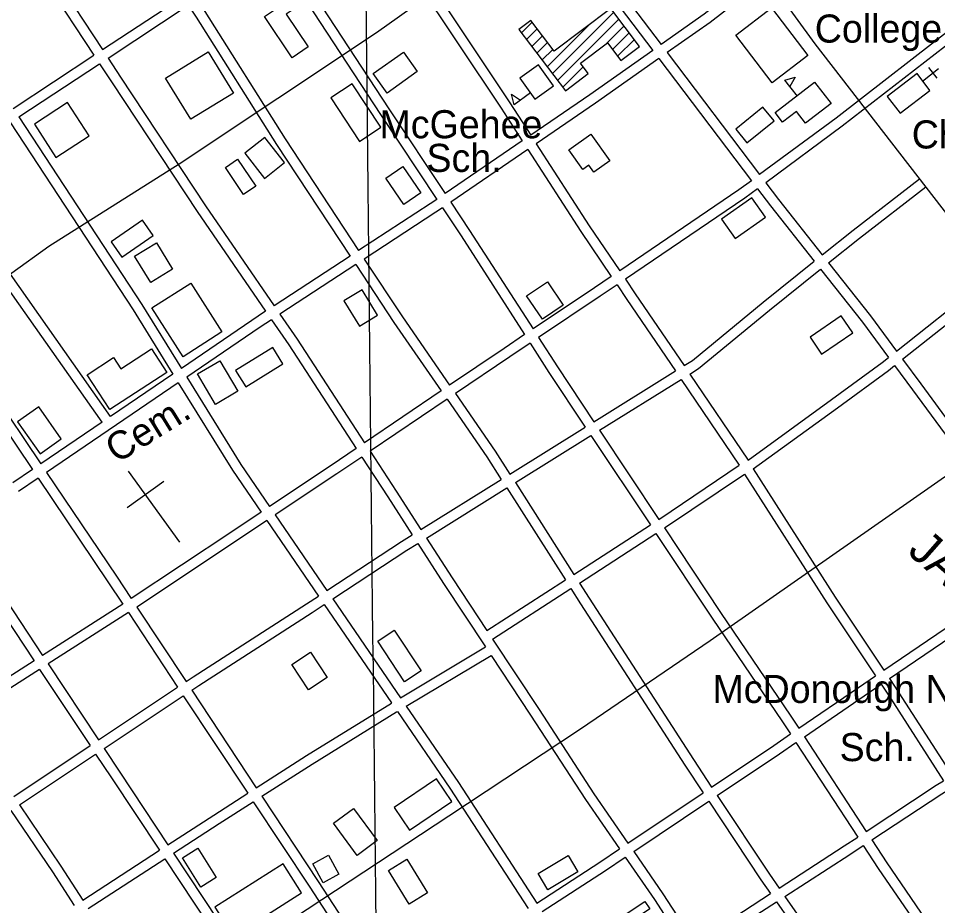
# Model space of a CAD drawing. Extents: x 3651524 to 3689615, y 505651 to 531377.
# Drawn here: x 3675730 to 3678446, y 520531 to 523150 of the extents above; entities that cross this region are included whole.
import ezdxf

# ---------------------------------------------------------------- set-up
doc = ezdxf.new("R2010")
doc.units = 0
for name, color, linetype in [('V-BLDG-IDEN', 7, 'Continuous'), ('V-BLDG-OTLN', 7, 'Continuous'), ('V-CHAN-NAID', 7, 'Continuous'), ('V-GRID-MAJR', 7, 'Continuous'), ('V-ROAD-CNTR', 7, 'Continuous'), ('V-SITE-OTLN', 7, 'Continuous'), ('V-SITE-OTLN-IDEN', 7, 'Continuous')]:
    doc.layers.add(name, color=color, linetype=linetype)

msp = doc.modelspace()

# ---------------------------------------------------------------- linework, layer by layer
at = {"layer": 'V-BLDG-OTLN'}
for p, q in [((3677307.64, 522987.047), (3677488.842, 523168.249)), ((3677322.866, 522966.917), (3677504.068, 523148.12)), ((3677216.284, 523107.821), (3677247.552, 523139.091)), ((3677231.509, 523087.692), (3677262.779, 523118.962)), ((3677292.414, 523007.176), (3677417.375, 523132.137)), ((3677466.553, 523075.249), (3677519.295, 523127.991)), ((3677246.735, 523067.563), (3677278.005, 523098.833)), ((3677484.984, 523058.324), (3677534.521, 523107.862)), ((3677261.961, 523047.434), (3677293.231, 523078.704)), ((3677500.21, 523038.195), (3677549.748, 523087.733)), ((3677277.187, 523027.305), (3677308.458, 523058.575)), ((3677338.092, 522946.788), (3677398.667, 523007.363)), ((3678031.95, 522920.406), (3677994.483, 522967.27)), ((3677243.189, 522930.2), (3677194.426, 522895.241))]:
    msp.add_line(p, q, dxfattribs=at)
for points in [[(3676538.42, 523034.17), (3676456.788, 523155.913), (3676554.438, 523221.39), (3676571.183, 523196.417), (3676521.518, 523163.116), (3676586.404, 523066.344)], [(3677564.974, 523067.604), (3677480.206, 523179.665), (3677312.705, 523052.96), (3677243.642, 523144.26), (3677208.709, 523117.835), (3677345.995, 522936.341), (3677413.669, 522987.531), (3677390.712, 523017.88), (3677470.133, 523077.957), (3677509.631, 523025.741)], [(3677956.611, 522960.281), (3677849.057, 523100.836), (3677954.635, 523181.626), (3678062.189, 523041.071)], [(3676239.067, 522852.329), (3676164.765, 522973.893), (3676290.902, 523050.992), (3676365.205, 522929.428)], [(3676819.041, 522929.76), (3676778.219, 522987.58), (3676867.632, 523050.707), (3676908.454, 522992.887)], [(3677256.133, 522912.145), (3677310.605, 522951.197), (3677266.234, 523013.089), (3677211.763, 522974.037)], [(3676737.71, 522786.957), (3676800.598, 522828.55), (3676715.729, 522956.871), (3676652.841, 522915.278)], [(3677965.675, 522872.004), (3678082.25, 522961.486), (3678130.62, 522898.471), (3678055.532, 522840.834), (3678029.016, 522875.378), (3677987.529, 522843.533)], [(3677994.483, 522967.27), (3678025.128, 522976.981), (3678008.909, 522949.226)], [(3675777.061, 522837.575), (3675841.03, 522739.703), (3675938.957, 522803.708), (3675874.988, 522901.58)], [(3677194.426, 522895.241), (3677186.335, 522926.353), (3677213.202, 522908.702)], [(3677962.454, 522847.76), (3677929.273, 522888.429), (3677849.23, 522823.123), (3677882.411, 522782.454)], [(3676398.536, 522751.986), (3676456.568, 522677.733), (3676516.426, 522724.514), (3676458.394, 522798.767)], [(3677397.672, 522704.208), (3677356.597, 522761.985), (3677421.23, 522807.934), (3677476.744, 522729.848), (3677429.841, 522696.504), (3677415.404, 522716.813)], [(3676431.604, 522654.318), (3676395.257, 522629.834), (3676341.374, 522709.824), (3676377.721, 522734.308)], [(3676868.626, 522600.304), (3676815.429, 522677.988), (3676866.148, 522712.719), (3676919.345, 522635.035)], [(3677806.754, 522557.476), (3677847.019, 522499.891), (3677937.481, 522563.145), (3677897.216, 522620.73)], [(3676004.496, 522490.478), (3676035.962, 522445.072), (3676128.12, 522508.936), (3676096.654, 522554.342)], [(3676185.638, 522409.458), (3676120.907, 522369.942), (3676073.34, 522447.86), (3676138.071, 522487.376)], [(3676331.308, 522224.412), (3676216.944, 522151.304), (3676124.635, 522295.706), (3676238.999, 522368.814)], [(3677339.246, 522303.631), (3677277.933, 522262.222), (3677231.437, 522331.067), (3677292.75, 522372.476)], [(3676745.075, 522348.643), (3676691.873, 522316.068), (3676737.476, 522241.584), (3676790.679, 522274.159)], [(3678068.985, 522208.827), (3678102.939, 522159.203), (3678194.838, 522222.082), (3678160.884, 522271.705)], [(3676168.718, 522104.544), (3676000.55, 521995.025), (3675933.348, 522098.215), (3676010.58, 522148.512), (3676032.2, 522115.314), (3676123.136, 522174.536)], [(3676371.682, 522110.045), (3676401.454, 522062.007), (3676511.456, 522130.182), (3676481.684, 522178.22)], [(3676378.208, 522049.073), (3676312.474, 522010.286), (3676259.365, 522100.293), (3676325.099, 522139.08)], [(3675794.28, 521864.49), (3675856.789, 521908.86), (3675789.88, 522003.122), (3675727.372, 521958.752)], [(3676919.948, 521223.891), (3676870.997, 521191.497), (3676791.359, 521311.838), (3676840.31, 521344.232)], [(3676641.856, 521204.13), (3676586.632, 521168.006), (3676537.962, 521242.407), (3676593.186, 521278.531)], [(3676840.125, 520820.243), (3676885.206, 520753.659), (3677010.242, 520838.316), (3676965.161, 520904.9)], [(3676789.772, 520722.442), (3676730.989, 520678.934), (3676660.849, 520773.698), (3676719.632, 520817.206)], [(3676313.887, 520613.741), (3676268.625, 520585.428), (3676214.564, 520671.854), (3676259.825, 520700.167)], [(3676630.485, 520598.267), (3676599.748, 520653.961), (3676645.868, 520679.414), (3676676.605, 520623.72)], [(3677294.516, 520577.319), (3677265.911, 520625.112), (3677354.511, 520678.141), (3677383.116, 520630.348)], [(3676310.622, 520525.664), (3676365.022, 520439.974), (3676566.822, 520568.085), (3676512.422, 520653.775)], [(3676938.623, 520567.796), (3676884.572, 520534.657), (3676823.464, 520634.325), (3676877.515, 520667.464)], [(3677595.434, 520520.603), (3677522.265, 520472.298), (3677507.506, 520494.659), (3677580.676, 520542.959)]]:
    msp.add_lwpolyline(points, close=True, dxfattribs=at)
at = {"layer": 'V-GRID-MAJR'}
msp.add_spline([(3676887.017, 511289.795), (3676820.936, 517347.309), (3676754.821, 523407.907), (3676724.48, 526189.234)], degree=3, dxfattribs=at)
at = {"layer": 'V-ROAD-CNTR'}
for points in [[(3678455.837, 524403.92), (3678225.652, 524178.638), (3678028.504, 524023.38), (3677558.508, 523655.743), (3676787.411, 523107.573), (3676204.796, 522719.809), (3675819.893, 522476.412), (3675490.615, 522240.104), (3675144.739, 521988.308)], [(3679078.686, 521790.609), (3678513.301, 522521.099), (3678083.608, 523075.5), (3677623.588, 523706.649)], [(3676757.019, 523538.261), (3676802.261, 523469.571), (3677181.477, 522901.292), (3677243.419, 522805.413)], [(3676732.551, 523520.869), (3676777.257, 523452.995), (3677156.399, 522884.826), (3677218.635, 522788.492)], [(3678219.058, 523522.205), (3677755.572, 523162.258), (3677628.912, 523073.084)], [(3678237.183, 523498.298), (3677773.418, 523138.132), (3677647.023, 523049.146)], [(3677312.896, 523482.109), (3677453.865, 523304.452), (3677628.911, 523073.085)], [(3677289.396, 523463.461), (3677430.149, 523286.076), (3677604.366, 523055.804)], [(3676507.685, 523366.909), (3676824.34, 522883.051), (3676990.592, 522632.809)], [(3676482.401, 523350.76), (3676799.294, 522866.537), (3676965.814, 522615.893)], [(3675776.411, 523309.788), (3675814.204, 523253.477), (3675953.275, 523041.534)], [(3675801.418, 523326.362), (3675839.2, 523270.065), (3675978.326, 523058.039)], [(3675978.326, 523058.039), (3676214.761, 523213.794)], [(3676256.682, 523205.487), (3676280.605, 523170.29), (3676517.702, 522794.486), (3676735.161, 522464.639)], [(3675994.785, 523032.956), (3676231.626, 523188.98)], [(3676231.627, 523188.981), (3676255.507, 523153.85), (3676492.49, 522778.224), (3676710.047, 522448.231)], [(3678511.464, 523138.647), (3678145.967, 522855.452), (3677919.643, 522688.808)], [(3678530.126, 523115.155), (3678164.051, 522831.512), (3677937.746, 522664.882)], [(3675714.567, 522884.281), (3675953.275, 523041.534)], [(3677604.367, 523055.805), (3677418.072, 522924.647), (3677243.42, 522805.413)], [(3677647.022, 523049.147), (3677919.643, 522688.808)], [(3675731.037, 522859.208), (3675969.733, 523016.453)], [(3675969.733, 523016.453), (3676006.92, 522959.781), (3676257.717, 522579.594), (3676460.234, 522285.886)], [(3675994.785, 523032.956), (3676031.982, 522976.269), (3676282.589, 522596.37), (3676485.765, 522301.707)], [(3677622.479, 523031.866), (3677435.166, 522899.993), (3677259.705, 522780.206)], [(3677622.477, 523031.866), (3677895.483, 522671.019)], [(3675731.037, 522859.208), (3676094.627, 522305.755), (3676211.475, 522116.854)], [(3675706.316, 522842.2), (3676069.329, 522289.625), (3676186.639, 522099.977)], [(3677218.637, 522788.493), (3676990.593, 522632.809)], [(3677259.703, 522780.206), (3677416.462, 522537.564), (3677506.41, 522405.141)], [(3677234.92, 522763.286), (3677007.195, 522607.819)], [(3677234.919, 522763.286), (3677391.452, 522520.994), (3677481.576, 522388.31)], [(3677895.484, 522671.019), (3677858.366, 522643.688), (3677506.41, 522405.141)], [(3677937.744, 522664.882), (3677975.397, 522615.115), (3678104.622, 522451.949)], [(3678104.621, 522451.947), (3678195.907, 522525.287), (3678392.542, 522676.686)], [(3677913.586, 522647.093), (3677875.682, 522619.184), (3677523.266, 522380.325)], [(3677913.585, 522647.093), (3677951.673, 522596.749), (3678081.234, 522433.158)], [(3678123.247, 522428.429), (3678214.455, 522501.705), (3678410.844, 522652.916)], [(3676965.814, 522615.893), (3676946.485, 522602.697), (3676735.162, 522464.639)], [(3677007.194, 522607.82), (3677062.772, 522524.164), (3677250.36, 522233.23)], [(3678324.3, 522167.869), (3678567.323, 522360.294), (3678688.589, 522445.824), (3678913.744, 522623.753)], [(3676982.416, 522590.903), (3676963.149, 522577.749), (3676751.675, 522439.592)], [(3676982.416, 522590.903), (3677037.67, 522507.734), (3677225.42, 522216.55)], [(3678342.169, 522143.753), (3678585.293, 522336.258), (3678706.549, 522421.78), (3678932.205, 522600.106)], [(3675288.179, 522550.037), (3675627.394, 522031.269), (3675771.357, 521817.793)], [(3675312.674, 522567.393), (3675652.386, 522047.865), (3675796.171, 521834.655)], [(3676710.048, 522448.231), (3676485.765, 522301.707)], [(3676751.674, 522439.592), (3676864.271, 522268.803), (3677004.021, 522067.111)], [(3676726.56, 522423.184), (3676502.8, 522277.001)], [(3676726.56, 522423.184), (3676839.415, 522252.001), (3676979.18, 522050.287)], [(3677696.352, 522124.99), (3677721.186, 522140.448), (3677930.475, 522312.037), (3678081.234, 522433.157)], [(3678123.247, 522428.431), (3678247.184, 522271.94), (3678324.3, 522167.87)], [(3676001.914, 521974.457), (3675706.444, 522394.814)], [(3677481.577, 522388.31), (3677431.892, 522354.635), (3677250.36, 522233.229)], [(3677713.193, 522100.136), (3677738.695, 522116.01), (3677949.381, 522288.743), (3678099.86, 522409.639)], [(3678099.86, 522409.64), (3678223.369, 522253.692), (3678300.768, 522149.237)], [(3675977.096, 521957.594), (3675681.9, 522377.562)], [(3677498.433, 522363.493), (3677448.646, 522329.749), (3677266.62, 522208.013)], [(3677498.433, 522363.493), (3677527.652, 522320.476), (3677670.865, 522109.126)], [(3677523.266, 522380.325), (3677552.478, 522337.318), (3677696.353, 522124.991)], [(3676460.234, 522285.886), (3676211.475, 522116.854)], [(3676502.8, 522277.001), (3676553.589, 522203.344), (3676752.922, 521897.039)], [(3676477.677, 522260.587), (3676444.064, 522238.628), (3676227.271, 522091.317)], [(3676477.677, 522260.587), (3676528.663, 522186.644), (3676728.081, 521880.212)], [(3677225.421, 522216.55), (3677164.579, 522175.859), (3677004.021, 522067.111)], [(3677266.619, 522208.013), (3677322.494, 522121.354), (3677430.222, 521959.34)], [(3677241.679, 522191.333), (3677181.329, 522150.971), (3677021.108, 522042.45)], [(3677241.678, 522191.333), (3677297.396, 522104.92), (3677404.742, 521943.48)], [(3677885.602, 521845.702), (3678132.207, 522024.8), (3678281.915, 522134.309), (3678300.768, 522149.237)], [(3678342.169, 522143.754), (3678395.772, 522071.415), (3678585.175, 521813.204), (3678774.164, 521570.829)], [(3677901.125, 521819.899), (3678149.877, 522000.556), (3678300.089, 522110.433), (3678318.638, 522125.12)], [(3678318.638, 522125.121), (3678371.624, 522053.613), (3678561.245, 521795.104), (3678750.14, 521552.851)], [(3676186.639, 522099.977), (3676001.914, 521974.457)], [(3676227.271, 522091.317), (3676387.333, 521832.551), (3676472.038, 521708.779)], [(3677430.221, 521959.339), (3677670.864, 522109.126)], [(3677713.194, 522100.138), (3677885.602, 521845.702)], [(3675040.891, 519633.005), (3675379.164, 519787.752), (3675606.861, 519899.242), (3675807.785, 520014.102), (3676001.448, 520144.821), (3676272.153, 520317.616), (3676459.079, 520437.907), (3677001.263, 520795.576), (3677390.201, 521052.9), (3677773.954, 521313.033), (3678488.81, 521812.089), (3678707.264, 521966.774), (3678855.716, 522083.947)], [(3676202.435, 522074.441), (3675812.945, 521809.782)], [(3676202.435, 522074.441), (3676362.185, 521816.181), (3676447.071, 521692.141)], [(3677446.84, 521934.347), (3677687.706, 522084.271)], [(3677687.706, 522084.273), (3677859.625, 521830.555)], [(3676979.181, 522050.287), (3676752.923, 521897.039)], [(3677021.107, 522042.451), (3677138.834, 521872.543), (3677181.997, 521804.834)], [(3676996.268, 522025.626), (3676769.289, 521871.89)], [(3676996.267, 522025.627), (3677113.846, 521855.931), (3677156.527, 521788.98)], [(3675977.096, 521957.594), (3675796.171, 521834.655)], [(3677181.996, 521804.833), (3677404.741, 521943.479)], [(3677446.841, 521934.347), (3677622.175, 521670.659)], [(3677198.124, 521779.534), (3677421.36, 521918.487)], [(3677421.36, 521918.488), (3677596.978, 521654.373)], [(3676728.081, 521880.212), (3676654.256, 521830.209), (3676472.039, 521708.779)], [(3676769.288, 521871.89), (3676846.082, 521753.887), (3676918.98, 521641.122)], [(3676744.446, 521855.063), (3676670.986, 521805.307), (3676488.982, 521684.019)], [(3676744.446, 521855.063), (3676820.912, 521737.561), (3676893.507, 521625.266)], [(3675771.357, 521817.793), (3675713.397, 521778.409)], [(3677622.175, 521670.659), (3677625.322, 521672.693), (3677859.625, 521830.555)], [(3677901.125, 521819.899), (3678143.411, 521440.835), (3678286.916, 521225.733)], [(3675788.131, 521792.921), (3675730.257, 521753.595)], [(3675788.131, 521792.921), (3675994.426, 521487.02), (3676038.241, 521420.713)], [(3675812.945, 521809.782), (3676019.378, 521503.676), (3676063.405, 521437.048)], [(3676918.979, 521641.121), (3677156.526, 521788.979)], [(3677638.788, 521645.675), (3677641.848, 521647.653), (3677875.146, 521804.838)], [(3677875.146, 521804.838), (3678118.291, 521424.431), (3678262.105, 521208.867)], [(3676935.268, 521615.923), (3677172.654, 521763.681)], [(3677172.654, 521763.682), (3677345.822, 521492.038)], [(3677198.124, 521779.536), (3677371.018, 521508.323)], [(3676447.073, 521692.141), (3676360.445, 521634.412), (3676063.405, 521437.048)], [(3676488.982, 521684.019), (3676641.649, 521460.934)], [(3676464.016, 521667.381), (3676377.065, 521609.436), (3676079.944, 521412.019)], [(3676464.015, 521667.382), (3676616.57, 521444.462)], [(3677371.019, 521508.323), (3677596.978, 521654.373)], [(3675527.165, 521630.337), (3675602.039, 521516.272), (3675776.101, 521253.176)], [(3675552.829, 521645.909), (3675627.089, 521532.78), (3675801.383, 521269.334)], [(3676641.648, 521460.933), (3676861.633, 521605.426), (3676893.507, 521625.266)], [(3677387.146, 521483.025), (3677613.591, 521629.389)], [(3677613.59, 521629.39), (3677779.729, 521379.528), (3677987.38, 521073.171), (3678010.796, 521037.326)], [(3677638.787, 521645.676), (3677804.637, 521396.25), (3678012.356, 521089.791), (3678035.571, 521054.255)], [(3676658.595, 521436.171), (3676877.797, 521580.15), (3676909.796, 521600.067)], [(3676909.796, 521600.068), (3676986.237, 521481.821), (3677110.052, 521294.382)], [(3676935.269, 521615.924), (3677011.351, 521498.233), (3677114.295, 521342.388)], [(3678286.916, 521225.733), (3678571.947, 521419.493), (3678750.141, 521552.85)], [(3678303.566, 521200.776), (3678589.377, 521395.065), (3678768.592, 521529.187)], [(3677114.295, 521342.387), (3677345.823, 521492.037)], [(3677130.831, 521317.354), (3677361.951, 521466.74)], [(3677361.949, 521466.741), (3677390.467, 521422.006), (3677699.175, 520945.192), (3677753.09, 520863.871)], [(3677387.145, 521483.026), (3677415.707, 521438.222), (3677724.269, 520961.634), (3677778.006, 520880.581)], [(3676225.374, 521191.935), (3676246.181, 521205.798), (3676581.071, 521421.144), (3676616.569, 521444.461)], [(3676658.595, 521436.172), (3676858.383, 521144.232)], [(3676038.241, 521420.713), (3675801.383, 521269.333)], [(3676079.944, 521412.019), (3676225.374, 521191.936)], [(3676241.912, 521166.906), (3676262.611, 521180.696), (3676597.419, 521395.99), (3676633.516, 521419.699)], [(3676633.515, 521419.7), (3676832.57, 521128.831)], [(3676054.782, 521395.681), (3675817.938, 521244.31)], [(3676054.782, 521395.681), (3676200.407, 521175.303)], [(3677130.83, 521317.356), (3677268.085, 521109.569), (3677430.442, 520860.563), (3677530.828, 520714.811)], [(3676858.383, 521144.232), (3677110.052, 521294.382)], [(3675776.102, 521253.175), (3675545.266, 521105.645)], [(3675817.937, 521244.311), (3675966.632, 521019.56)], [(3676875.358, 521119.426), (3677126.603, 521269.323)], [(3677126.604, 521269.324), (3677243.003, 521093.109), (3677405.52, 520843.859), (3677505.911, 520698.101)], [(3675792.658, 521228.153), (3675562.077, 521080.785)], [(3675792.656, 521228.154), (3675941.665, 521002.927)], [(3678035.571, 521054.254), (3678211.483, 521174.454), (3678262.105, 521208.867)], [(3678303.566, 521200.776), (3678331.32, 521159.176), (3678488.531, 520914.807)], [(3675966.632, 521019.559), (3676200.407, 521175.302)], [(3676241.912, 521166.907), (3676432.575, 520878.369)], [(3678051.982, 521029.133), (3678228.379, 521149.664), (3678278.755, 521183.91)], [(3678278.755, 521183.911), (3678306.226, 521142.734), (3678462.965, 520899.098)], [(3675983.185, 520994.539), (3676216.946, 521150.273)], [(3676216.946, 521150.273), (3676407.297, 520862.206)], [(3676432.574, 520878.368), (3676581.55, 520973.625), (3676831.838, 521128.395), (3676832.57, 521128.831)], [(3676875.359, 521119.426), (3677029.79, 520893.763), (3677261.345, 520537.929)], [(3676449.115, 520853.336), (3676597.52, 520948.229), (3676847.414, 521102.753), (3676849.545, 521104.025)], [(3676849.545, 521104.026), (3677004.836, 520877.109), (3677236.191, 520521.579)], [(3677778.006, 520880.58), (3677961.434, 521003.597), (3678010.796, 521037.325)], [(3678051.982, 521029.134), (3678234.583, 520749.617)], [(3675716.262, 520852.76), (3675941.665, 521002.926)], [(3677794.583, 520855.576), (3677978.252, 520978.753), (3678027.207, 521012.204)], [(3678027.207, 521012.205), (3678209.53, 520733.116)], [(3675733.065, 520827.908), (3675958.218, 520977.906)], [(3675958.218, 520977.907), (3676004.599, 520907.802), (3676146.371, 520693.789)], [(3675983.185, 520994.54), (3676029.615, 520924.362), (3676171.534, 520710.125)], [(3678234.582, 520749.616), (3678441.601, 520885.97), (3678462.965, 520899.097)], [(3677530.828, 520714.811), (3677753.09, 520863.871)], [(3678250.99, 520724.502), (3678457.709, 520860.656), (3678479.2, 520873.862)], [(3676171.534, 520710.125), (3676306.926, 520798.025), (3676407.297, 520862.205)], [(3676188.102, 520685.113), (3676323.174, 520772.807), (3676423.838, 520837.173)], [(3676423.838, 520837.174), (3676590.491, 520584.973), (3676811.618, 520245.61)], [(3676449.116, 520853.337), (3676615.573, 520601.431), (3676836.772, 520261.96)], [(3677547.846, 520690.102), (3677769.668, 520838.866)], [(3677769.667, 520838.867), (3677923.794, 520606.4), (3677952.056, 520565.966)], [(3677794.583, 520855.577), (3677948.594, 520623.284), (3677977.254, 520582.282)], [(3675708.099, 520811.276), (3675830.301, 520630.554), (3675894.98, 520530.578)], [(3675733.066, 520827.909), (3675855.323, 520647.106), (3675920.142, 520546.914)], [(3677977.254, 520582.282), (3678169.67, 520706.862), (3678209.529, 520733.116)], [(3677994.452, 520557.677), (3678186.074, 520681.744), (3678225.938, 520708)], [(3678225.937, 520708.001), (3678270.249, 520640.169), (3678412.602, 520432.721)], [(3678250.99, 520724.503), (3678295.179, 520656.861), (3678437.554, 520449.381)], [(3675920.142, 520546.913), (3676146.371, 520693.788)], [(3676188.103, 520685.114), (3676318.751, 520487.89), (3676525.804, 520183.882), (3676584.712, 520092.285)], [(3677261.345, 520537.929), (3677447.557, 520658.965), (3677505.911, 520698.1)], [(3677277.707, 520512.783), (3677464.087, 520633.929), (3677522.929, 520673.391)], [(3677522.928, 520673.392), (3677608.988, 520548.441), (3677704.04, 520402.133)], [(3677547.846, 520690.103), (3677633.924, 520565.125), (3677728.896, 520418.94)], [(3675936.437, 520521.724), (3676162.939, 520668.777)], [(3676162.939, 520668.778), (3676293.847, 520471.162), (3676500.786, 520167.322), (3676559.872, 520075.447)], [(3677728.896, 520418.939), (3677817.485, 520478.838), (3677952.056, 520565.966)], [(3677745.242, 520393.778), (3677834.041, 520453.818), (3677969.253, 520541.362)], [(3677969.253, 520541.362), (3678161.418, 520266.438)], [(3677994.452, 520557.677), (3678186.507, 520282.909)]]:
    msp.add_lwpolyline(points, dxfattribs=at)
at = {"layer": 'V-SITE-OTLN'}
for p, q in [((3678401.007, 522964.735), (3678447.82, 523002.264)), ((3678444.726, 522974.15), (3678419.706, 523005.359)), ((3676206.536, 521604.013), (3676055.161, 521813.774)), ((3676159.796, 521782.96), (3676051.412, 521704.746))]:
    msp.add_line(p, q, dxfattribs=at)
msp.add_lwpolyline([(3678296.908, 522919.721), (3678334.895, 522870.039), (3678423.088, 522937.472), (3678385.101, 522987.154)], close=True, dxfattribs=at)

# ---------------------------------------------------------------- texts
at = {"layer": 'V-BLDG-IDEN'}
for s, height, p in [('College', 82.9998, (3678082.677, 523078.602)), ('McGehee', 82.9998, (3676796.803, 522796.128)), ('Sch.', 82.9998, (3676935.572, 522696.757)), ('McDonough No.1', 82.99983, (3677780.468, 521128.891)), ('Sch.', 82.9998, (3678156.047, 520957.136))]:
    msp.add_text(s, height=height, dxfattribs=at).set_placement(p)
at = {"layer": 'V-CHAN-NAID'}
msp.add_text('JACKSON AVE FERRY LANDING (97.2) (4)', height=100, rotation=318.694327, dxfattribs=at).set_placement((3678353.264, 521572.1))
at = {"layer": 'V-SITE-OTLN-IDEN'}
msp.add_text('Ch.', height=82.9998, dxfattribs=at).set_placement((3678369.194, 522766.037))
msp.add_text('Cem.', height=82.9998, rotation=31.707816, dxfattribs=at).set_placement((3676020.286, 521834.614))

doc.saveas('drawing.dxf')
